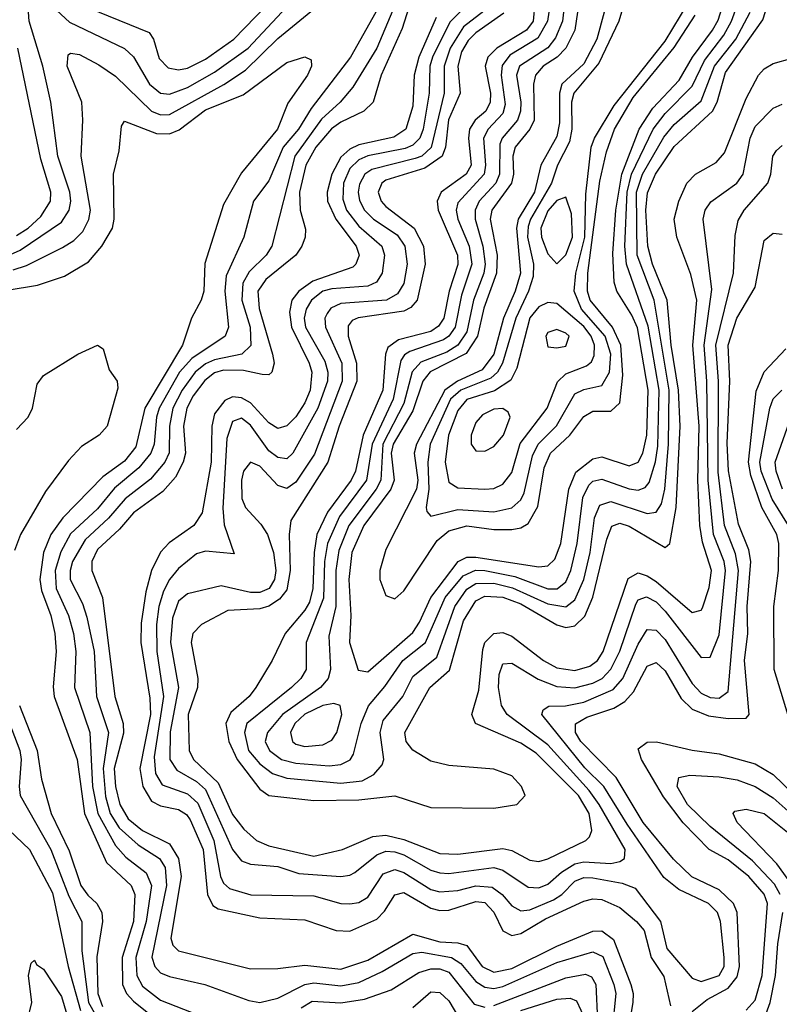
# Model space of a CAD drawing. Header units: inches. Extents: x 501365 to 657855, y 482276 to 547543.
# Tile 660 of 957: x 592017 to 593704, y 524286 to 526473. Entities that reach past the tile are written whole.
import ezdxf

# ---------------------------------------------------------------- set-up
doc = ezdxf.new("R2010")
doc.units = ezdxf.units.IN
doc.header["$MEASUREMENT"] = 0
doc.layers.add('A5592', color=7, linetype='Continuous')

msp = doc.modelspace()

# ---------------------------------------------------------------- linework, layer by layer
at = {"layer": 'A5592', "color": 5}
for points, elevation in [([(592896.8, 526550), (592866, 526454), (592819.8, 526350), (592802.1, 526290), (592781.6, 526270), (592730, 526245.7), (592709.4, 526230.6), (592675, 526190), (592652.8, 526150), (592638.7, 526090), (592640.1, 526050), (592652, 526008), (592651.3, 525990), (592643.9, 525970), (592630.1, 525950), (592563.7, 525896.3), (592546.2, 525870), (592548.6, 525831.4), (592578.7, 525730), (592582.1, 525710), (592577.2, 525690), (592570, 525684.5), (592555.2, 525684.8), (592513.8, 525693.8), (592470, 525695), (592450, 525688.6), (592428.1, 525671.9), (592402.4, 525637.6), (592388.2, 525610), (592381, 525570), (592385.1, 525510), (592380.2, 525490), (592362.9, 525457.1), (592334.7, 525425.3), (592270, 525377.5), (592238.8, 525341.2), (592190, 525296.2), (592177.1, 525270), (592177.2, 525250), (592200.7, 525190), (592228.6, 524970), (592247.2, 524910), (592248, 524888), (592226.8, 524810), (592229.8, 524770), (592239.3, 524730), (592257.7, 524697.7), (592290, 524671.9), (592350, 524642.3), (592370.1, 524610.1), (592375.6, 524570), (592352.9, 524432.9), (592357.5, 524417.5), (592370, 524404.5), (592530, 524365.1), (592590, 524365.4), (592650, 524373.2), (592730, 524363.7), (592790, 524383.8), (592890, 524441.7), (592950, 524424.5), (592990, 524422.5), (593010, 524416.4), (593044.3, 524370), (593070, 524357.5), (593110, 524365.2), (593210, 524415.4), (593290, 524448.4), (593310, 524448.9), (593335.9, 524430), (593374, 524330), (593379.5, 524310), (593378.7, 524290), (593368.4, 524230)], 2380), ([(592002.5, 525917.5), (592032.4, 525927.6), (592112.6, 525967.4), (592137.1, 525982.9), (592157.1, 526002.9), (592170.8, 526029.2), (592174.5, 526050), (592153.5, 526170), (592157.5, 526250), (592154.8, 526290), (592122.8, 526370), (592124.5, 526395.5), (592130, 526399.1), (592150, 526395.9), (592193.2, 526373.2), (592230, 526347.9), (592309.9, 526269.9), (592330, 526262.1), (592350, 526262.7), (592470.6, 526329.4), (592518.9, 526361.1), (592590, 526431.5), (592720.8, 526539.2)], 2340), ([(592170, 526499.4), (592304.6, 526444.6), (592314.4, 526430), (592327.2, 526387.2), (592346.6, 526366.6), (592370, 526361.9), (592390, 526365.8), (592430, 526386), (592492.5, 526430), (592588.9, 526530)], 2380), ([(593224.2, 526490), (593222.4, 526470), (593206.9, 526433.1), (593190, 526411.1), (593126.9, 526370), (593120.5, 526350), (593130, 526290), (593129, 526270), (593122.3, 526250), (593088.5, 526210), (593083, 526197), (593082.4, 526130), (593074.5, 526110), (593037.5, 526070), (593028.4, 526050), (593028.5, 526030), (593045.4, 525970), (593050.4, 525930), (593047.6, 525910), (593024.5, 525850), (593010, 525779.9), (592989.6, 525750), (592965.3, 525734.7), (592907.5, 525712.5), (592888.8, 525691.2), (592870, 525620.4), (592823.2, 525530), (592818.8, 525450), (592808.8, 525430), (592747.9, 525350), (592725.7, 525294.3), (592719.3, 525250), (592718.8, 525170), (592703.8, 525103.8), (592707.2, 525030), (592702.1, 525010), (592685.1, 524990), (592600.9, 524930), (592567.1, 524890), (592562.4, 524870), (592571.6, 524850), (592598.1, 524830), (592630, 524821.4), (592704.1, 524815.9), (592730, 524818.5), (592750.7, 524829.3), (592758.3, 524841.7), (592775, 524910), (592791.3, 524948.7), (592827.9, 524992.1), (592867.5, 525050), (592918.4, 525090), (592962.1, 525190), (593001.9, 525238.1), (593029.4, 525250.6), (593050, 525249.6), (593116.5, 525236.5), (593190, 525208.8), (593210.7, 525209.3), (593230, 525224.5), (593241, 525250), (593254.8, 525310), (593267.8, 525412.2), (593281.1, 525438.9), (593290, 525447.9), (593310, 525452.4), (593370, 525430.8), (593390, 525428.5), (593405.9, 525434.1), (593414.9, 525445.1), (593428.8, 525491.1), (593433.9, 525526.1), (593436.6, 525650), (593412.2, 525792.2), (593364.1, 525930), (593360.5, 525970), (593365.7, 526090), (593375.6, 526130), (593423.3, 526230), (593450, 526265.3), (593510, 526325.4), (593537.4, 526382.6), (593580.7, 526439.3), (593597.3, 526470), (593619, 526530)], 2560), ([(593255.8, 526490), (593249.6, 526450.4), (593229.5, 526410), (593210.3, 526390), (593179.6, 526370), (593162.2, 526350), (593158.3, 526330), (593159.1, 526250), (593149.6, 526230), (593117, 526190), (593112, 526170), (593113.3, 526130), (593109.2, 526110), (593065.7, 526050), (593062, 526030), (593077.1, 525950), (593075.9, 525910), (593047.6, 525832.4), (593033.4, 525770), (593008.2, 525731.8), (592928.9, 525691.1), (592911.9, 525670), (592890, 525604.3), (592846.4, 525530), (592842.3, 525510), (592848.8, 525450), (592841.3, 525430), (592781.1, 525350), (592754.8, 525290), (592747.8, 525230), (592752.2, 525150), (592749.3, 525090), (592768.5, 525028.5), (592790, 525024.8), (592890, 525111.9), (592905.2, 525134.8), (592930, 525190), (592990.6, 525269.4), (593010, 525279.4), (593030, 525279.5), (593170, 525257.5), (593190, 525260.2), (593205, 525275), (593218.9, 525310), (593236.7, 525430), (593251.6, 525468.4), (593290, 525497.8), (593310, 525502.2), (593370, 525482.3), (593390, 525490.4), (593401, 525510), (593409.4, 525550.6), (593412.5, 525650), (593388.8, 525788.8), (593376.6, 525816.6), (593342.8, 525870), (593337.2, 525890), (593333.9, 525953.9), (593340.7, 526050), (593353.8, 526130), (593392.5, 526230), (593423, 526277), (593481.2, 526338.9), (593511, 526390), (593555.5, 526450), (593567.7, 526472.3), (593591.7, 526548.3)], 2580), ([(592851.3, 526508.8), (592809.8, 526410), (592756.7, 526323.3), (592728.6, 526290), (592687.4, 526252.6), (592628.1, 526170), (592577, 525970), (592564.1, 525950), (592526.6, 525913.4), (592512.3, 525887.7), (592510.4, 525850), (592529.2, 525790), (592530.7, 525749.3), (592510.1, 525730), (592450, 525717.5), (592430, 525708.5), (592406.9, 525690), (592378.1, 525650), (592357.3, 525610), (592349.7, 525570), (592348.7, 525511.3), (592339.5, 525490), (592307.3, 525452.7), (592251.4, 525408.6), (592214.2, 525365.8), (592162.4, 525317.6), (592134.8, 525270), (592129, 525250), (592129.3, 525230), (592156.4, 525176.4), (592166, 525146), (592182.4, 525070), (592187.9, 524970), (592214.3, 524890), (592202.5, 524810), (592207.5, 524747.5), (592218.1, 524710), (592238.2, 524678.2), (592280.5, 524640.5), (592327.5, 524610), (592339.9, 524590), (592343.5, 524550), (592310.5, 524390.5), (592317, 524370), (592330, 524356), (592350, 524347.5), (592427.9, 524330), (592525.6, 524294.4), (592550, 524290.1), (592590, 524299.5), (592650, 524330), (592670, 524333.7), (592730, 524326.9), (592770, 524334.1), (592821.6, 524358.5), (592890, 524398.9), (592910, 524401.6), (592975.8, 524390), (592996.5, 524376.5), (593030, 524336.3), (593050, 524323.9), (593070, 524321.2), (593090, 524325.8), (593210, 524378.5), (593290, 524402.8), (593312.2, 524392.2), (593336.5, 524330), (593340.4, 524310), (593332.7, 524230)], 2360), ([(593014.1, 526510), (592972.2, 526467.8), (592933.8, 526390), (592927.8, 526370), (592926.4, 526310), (592912.9, 526230), (592905.3, 526210), (592890, 526194.9), (592873, 526187), (592790, 526170.6), (592770, 526162), (592750, 526142.8), (592735.9, 526110), (592734.5, 526074.5), (592742.8, 526050), (592770, 526014.5), (592821, 525970), (592827.3, 525950), (592821.7, 525910), (592809.6, 525890.4), (592790, 525881.1), (592710, 525875.4), (592690, 525870), (592664.8, 525850), (592653.1, 525830), (592649, 525810), (592652, 525790), (592694.9, 525714.9), (592701.2, 525690), (592700.6, 525670), (592679.4, 525610), (592623.9, 525510), (592610, 525497.5), (592590, 525500.6), (592570, 525515.7), (592530, 525572.7), (592510, 525588.2), (592490, 525581), (592477, 525543), (592467.9, 525387.9), (592471.2, 525351.2), (592493.1, 525286.9), (592430, 525292.9), (592410, 525286.9), (592370, 525253.8), (592350, 525229.6), (592336.4, 525203.6), (592326, 525170), (592320.7, 525130), (592321.9, 525070), (592336.2, 524970), (592315.4, 524835.4), (592318.7, 524798.7), (592333.5, 524773.5), (592390, 524753.6), (592412.7, 524732.7), (592448.3, 524650), (592463.4, 524570), (592470, 524555.2), (592483.1, 524543.1), (592530.5, 524529.5), (592670, 524526.8), (592730, 524510.1), (592750, 524508.9), (592770, 524512.4), (592790, 524524.2), (592824.4, 524575.6), (592850, 524585.8), (592870, 524578.9), (592930, 524540.9), (592950, 524535.7), (592990, 524538.7), (593030, 524549.2), (593066.4, 524546.4), (593088.4, 524530), (593110, 524504.4), (593130, 524493.4), (593150, 524495.7), (593202.3, 524517.7), (593220.9, 524530), (593250, 524559.6), (593270, 524567.3), (593290, 524566.7), (593354.9, 524554.9), (593383.6, 524543.6), (593440.1, 524470), (593453.9, 524410), (593510, 524343.8), (593530, 524336.5), (593570, 524349.6), (593581.2, 524370), (593581.3, 524390), (593573, 524470), (593566.5, 524490), (593546.7, 524510), (593480.7, 524540.7), (593447.5, 524567.5), (593365.8, 524685.8), (593314.2, 524770), (593271.6, 524811.6), (593176.4, 524930), (593179.7, 524940.2), (593191.7, 524948.3), (593229, 524949), (593270, 524957.2), (593334.9, 524985.1), (593356.2, 525010), (593390, 525086.2), (593410, 525118.6), (593430, 525117), (593450, 525096.3), (593510, 524998.3), (593530, 524977.5), (593550, 524967.6), (593570, 524965.9), (593590, 524980.8), (593612.9, 525250), (593606.6, 525286.6), (593582.3, 525350), (593567.8, 525467.8), (593568.4, 525670), (593562.6, 525750), (593601.9, 525910), (593606, 525994), (593612.7, 526027.3), (593625.4, 526050), (593678.3, 526110), (593685, 526130), (593689.2, 526170), (593697.1, 526182.9), (593710, 526194)], 2440), ([(593161.1, 526510), (593157.5, 526470), (593142.5, 526450), (593076.9, 526410), (593056.6, 526390), (593051, 526370), (593062.4, 526310), (593062, 526290), (593052, 526270), (593028.5, 526250), (593016, 526230), (593013.8, 526210), (593019.4, 526150), (593008.4, 526130), (592952.8, 526090), (592944.1, 526070), (592946, 526050), (592989.4, 525950), (592989.8, 525929.8), (592970.5, 525870), (592958.9, 525810), (592947.4, 525792.6), (592930, 525780.7), (592858.2, 525761.8), (592834.9, 525745.1), (592829.2, 525730), (592823.8, 525650), (592779.9, 525550), (592762.5, 525470), (592752.8, 525450), (592700.8, 525379.2), (592677, 525330), (592670.7, 525290), (592668.4, 525210), (592660.3, 525179.7), (592650, 525161.2), (592606.6, 525110), (592578, 525050), (592541.8, 524990), (592526.9, 524970), (592485.7, 524934.3), (592474.6, 524910), (592481.3, 524870), (592499.8, 524830), (592550, 524764), (592570, 524750.1), (592670, 524739), (592770, 524740.1), (592850, 524749), (592930, 524723.3), (593070, 524721.9), (593120.9, 524730), (593139.3, 524750), (593131.4, 524770), (593110, 524793.2), (593070, 524808.5), (592970, 524816.3), (592930, 524826.1), (592890, 524850.4), (592874.9, 524870), (592872.1, 524890), (592927.6, 524990), (592971.4, 525028.6), (593002.4, 525137.6), (593030, 525182.1), (593050, 525192.7), (593090, 525190.8), (593130, 525175.4), (593210, 525129), (593230, 525123.2), (593250, 525127), (593271.6, 525148.4), (593289.7, 525190.3), (593320.4, 525319.6), (593331.5, 525348.5), (593350, 525354.5), (593370, 525347.9), (593450, 525300.6), (593460.5, 525310), (593474.6, 525390), (593483.9, 525570), (593479.8, 525650), (593463.9, 525750), (593455, 525850), (593422.1, 525930), (593411.8, 525970), (593407.6, 526050), (593411, 526089), (593428.5, 526130), (593470, 526191.6), (593555.5, 526270), (593565.7, 526290), (593584, 526356), (593667.3, 526472.7), (593679, 526510)], 2520), ([(593353.6, 526490), (593347.2, 526470), (593303.3, 526376.7), (593247.8, 526310), (593242.5, 526290), (593242.8, 526230), (593237.7, 526202.3), (593211.5, 526150), (593197.7, 526110), (593151.1, 526030), (593146.1, 526013.9), (593144.9, 525990), (593158.2, 525930), (593157, 525903), (593146.9, 525870), (593118.5, 525810), (593089, 525710), (593077.7, 525690), (593063, 525677), (592996.6, 525650), (592973.4, 525630), (592928.9, 525530), (592923.5, 525490), (592925.9, 525430), (592919.7, 525390), (592920.9, 525380.9), (592930, 525370.1), (592990, 525385.1), (593070, 525380), (593110, 525388.9), (593130, 525406.8), (593137.6, 525422.4), (593155.5, 525504.5), (593168.1, 525530), (593208.8, 525571.2), (593250, 525641.8), (593270, 525651.8), (593310, 525660.4), (593326.9, 525690), (593329.6, 525730), (593316.9, 525770), (593264.6, 525830), (593248.5, 525870), (593251.7, 525910), (593271.6, 525990), (593273.9, 526086.1), (593285.7, 526190), (593293.1, 526210), (593337, 526283), (593450, 526425.6), (593501.5, 526510)], 2640), ([(591990, 525949), (592018.4, 525961.6), (592110, 526023.5), (592127.2, 526050), (592131, 526070), (592128.7, 526090), (592101.9, 526170), (592086.6, 526290), (592068.7, 526370), (592038.3, 526470), (592036.7, 526490)], 2360), ([(592090, 526502.9), (592127.6, 526467.6), (592250, 526409), (592270, 526390.6), (592305.6, 526330), (592330, 526310.4), (592350, 526307.7), (592390, 526322.5), (592450, 526357.1), (592524.1, 526410), (592610, 526501.8)], 2360), ([(592807.6, 526490), (592751.3, 526390), (592664, 526276), (592636.1, 526230), (592602.3, 526190), (592570, 526115.3), (592536.6, 526070), (592514.6, 525990), (592475.5, 525904.5), (592472.6, 525870), (592481, 525790), (592473.2, 525770), (592399.5, 525720.5), (592372.3, 525690), (592326.5, 525610), (592320.7, 525590), (592315.6, 525530), (592308, 525510), (592282, 525478), (592227.6, 525432.4), (592190, 525386.4), (592130, 525330.8), (592108.8, 525291.1), (592095.9, 525250), (592098.3, 525210), (592125.9, 525150), (592136.7, 525110), (592141.8, 525070), (592139.2, 524990), (592173.3, 524890), (592179, 524770), (592190.4, 524710), (592230, 524638.8), (592252.9, 524612.9), (592298.2, 524578.2), (592309.8, 524550), (592298.3, 524470), (592274.8, 524390), (592277.4, 524350), (592290, 524326.1), (592330, 524295.3), (592445.4, 524250)], 2340), ([(593047.7, 526492.3), (593002.5, 526457.5), (592972.7, 526410), (592959.9, 526370), (592959.8, 526310), (592930.9, 526189.1), (592910, 526170.3), (592895.4, 526164.6), (592799.1, 526140.9), (592783.3, 526130), (592771.7, 526108.3), (592768.7, 526090), (592771.8, 526071.8), (592782.6, 526050), (592802.7, 526030), (592855.4, 525995.4), (592872, 525970), (592877.3, 525930), (592870, 525887.1), (592855.7, 525864.3), (592831.7, 525850), (592730, 525842.7), (592707.7, 525832.3), (592699.7, 525820.3), (592694.9, 525810), (592696.1, 525790), (592732.1, 525710), (592733.4, 525670), (592671.6, 525508.4), (592630, 525445.9), (592610, 525431.6), (592590, 525438.3), (592550, 525481.2), (592530, 525490.4), (592514.3, 525470), (592509.8, 525450.2), (592510.7, 525410), (592518.8, 525390), (592552.8, 525352.8), (592567.1, 525330), (592580.6, 525290), (592585.8, 525250), (592582.9, 525230), (592570.8, 525210), (592550, 525200.8), (592530, 525200.7), (592464.4, 525215.6), (592390, 525197.9), (592370, 525181.4), (592356.3, 525143.7), (592352.1, 525090), (592370, 524990), (592351.4, 524891.4), (592350.3, 524830), (592365.9, 524805.9), (592410, 524781.3), (592430, 524763.4), (592490, 524630.1), (592510, 524604.9), (592530, 524597.4), (592590, 524592.3), (592636.8, 524576.8), (592730, 524570.1), (592750, 524572.5), (592761, 524579), (592810, 524617.8), (592830, 524625.8), (592850, 524624.9), (592870, 524618.1), (592930, 524583.6), (592950, 524578), (592970, 524576.8), (593070, 524589.8), (593090, 524583.7), (593146.3, 524546.2), (593170, 524544.8), (593190, 524552.7), (593220.2, 524579.8), (593250, 524598), (593270, 524602.5), (593330, 524599.1), (593350, 524603.4), (593359.7, 524610), (593361.5, 524630), (593303.9, 524730), (593281.2, 524761.2), (593190, 524862.4), (593099.2, 524930), (593086.9, 524950), (593080.2, 524990), (593081.5, 525018.5), (593090, 525042), (593110, 525043.8), (593168.1, 525008.1), (593210, 524991.9), (593250, 524988.9), (593290, 524999.1), (593310.2, 525009.8), (593330, 525030.7), (593349.6, 525070.4), (593385.1, 525174.9), (593390, 525184.3), (593408.8, 525191.2), (593430, 525179.9), (593450, 525159.2), (593530, 525056.6), (593550, 525056.8), (593570, 525106.4), (593584.1, 525250), (593581.1, 525270), (593557.4, 525330), (593545.7, 525450), (593543.1, 525670), (593536.8, 525750), (593554.2, 525874.2), (593534.7, 526030), (593539.2, 526050), (593551.5, 526068.5), (593609.5, 526110), (593623.1, 526130), (593639.3, 526210), (593650, 526236), (593690, 526277.1), (593710, 526285.8)], 2460), ([(593092, 526488), (593030, 526444.4), (593013.2, 526426.8), (592998.4, 526401.6), (592990, 526370), (592995.5, 526310), (592969, 526251), (592962.3, 526190), (592955.1, 526170), (592916.6, 526143.4), (592830, 526116.5), (592821.3, 526110), (592813.4, 526090), (592819.8, 526070), (592830, 526058.2), (592893.2, 526010), (592914.1, 525970), (592917.5, 525930), (592899.4, 525850), (592885.8, 525834.2), (592870, 525825.5), (592768.8, 525811.2), (592755.2, 525804.8), (592746.6, 525793.4), (592746.6, 525770), (592765, 525710), (592766, 525670), (592726.5, 525570), (592701.4, 525490), (592619.3, 525360.7), (592615.4, 525330), (592617.9, 525250), (592610, 525206.5), (592593.9, 525186.1), (592570, 525170.3), (592550, 525164.2), (592479.5, 525160.5), (592420.5, 525130), (592401.5, 525110), (592397.9, 525090), (592412.9, 525010), (592412, 524990), (592391.2, 524930), (592393.1, 524850), (592403.1, 524830), (592457.7, 524777.7), (592490, 524707.6), (592514.8, 524674.8), (592542.7, 524650), (592570, 524638), (592670, 524615.4), (592733.8, 524630), (592801.4, 524658.6), (592830, 524662), (592870, 524651.9), (592950, 524620.8), (592990, 524619.4), (593090, 524632.3), (593110, 524627.5), (593150, 524606), (593170, 524603.4), (593190, 524609.2), (593273.9, 524650), (593282.2, 524657.8), (593287.7, 524672.3), (593281.9, 524710), (593258.2, 524750), (593164, 524844), (593130, 524865.8), (593029.2, 524910), (593020.9, 524930), (593036.3, 524983.7), (593045.8, 525074.2), (593050.2, 525090), (593069.6, 525110), (593090, 525111.8), (593110, 525103.5), (593180.3, 525050), (593210, 525033.7), (593250, 525027.6), (593282.8, 525037.2), (593299.7, 525050), (593312.9, 525070), (593368.4, 525231.6), (593390, 525244.4), (593410, 525238), (593430, 525224.9), (593510, 525156.5), (593530, 525161.5), (593533.2, 525166.8), (593548.1, 525211.9), (593553, 525250), (593532.9, 525312.9), (593527.4, 525350), (593522.8, 525450), (593525.8, 525570), (593511.5, 525750), (593520.3, 525850), (593506.9, 525906.9), (593475.9, 525990), (593470.2, 526030), (593480.5, 526070), (593498.1, 526110), (593517.4, 526130), (593563.8, 526156.2), (593582.2, 526177.8), (593630, 526298.4), (593657.6, 526350), (593670, 526364.5), (593690, 526375.9), (593732.4, 526387.6)], 2480), ([(593192.2, 526490), (593189.4, 526470), (593167.5, 526432.4), (593105.6, 526394.4), (593088.2, 526371.8), (593085.9, 526350), (593095.4, 526284.6), (593090, 526264.6), (593057, 526230), (593047.1, 526210), (593051.7, 526150), (593048.2, 526130), (592990, 526066.3), (592986, 526050), (592989.6, 526030.4), (593015.4, 525970), (593021.1, 525930), (592998.4, 525861.6), (592983.7, 525790), (592970, 525770.4), (592957.9, 525762.1), (592883.7, 525736.3), (592871.5, 525728.5), (592863.5, 525716.5), (592846.1, 525630), (592799.5, 525530), (592787.3, 525450), (592727.6, 525370), (592700.5, 525310), (592694.3, 525270), (592691.8, 525188.2), (592653, 525090), (592653.2, 525030), (592641.2, 525010), (592621, 524990), (592521.8, 524910), (592516.4, 524890), (592525.4, 524850), (592550, 524820.4), (592578.5, 524798.5), (592610, 524788.1), (592730, 524777.5), (592777.4, 524782.6), (592803.2, 524796.8), (592821.9, 524818.1), (592825.7, 524830), (592817.4, 524890), (592823.9, 524916.1), (592867.8, 524970), (592890, 525014.3), (592943.2, 525056.8), (592983.5, 525170), (593010, 525207.9), (593030, 525220.6), (593070, 525221.2), (593111.4, 525211.4), (593190, 525175.6), (593230, 525169.3), (593250, 525184.6), (593270, 525230), (593283.5, 525290), (593293.4, 525366.6), (593305.5, 525394.5), (593330, 525402.9), (593410, 525376.4), (593430, 525379.6), (593442.1, 525397.9), (593449.8, 525430.2), (593458, 525530), (593459, 525650), (593426.2, 525850), (593387.9, 525950), (593386.9, 526090), (593399.9, 526130), (593447.3, 526212.7), (593470, 526240.6), (593530, 526293.2), (593560.1, 526370), (593606.9, 526430), (593638.9, 526490)], 2540), ([(593314.5, 526490), (593298.2, 526430), (593270, 526375), (593220.8, 526330), (593215.5, 526310), (593215.8, 526244.2), (593210, 526214.2), (593174.2, 526150), (593159.9, 526090), (593124, 526030), (593120.1, 526010), (593128.9, 525910), (593117.4, 525870), (593091.7, 525810), (593070, 525730), (593044.2, 525695.7), (592989.4, 525670), (592960.9, 525650), (592898.5, 525530), (592893.1, 525510), (592900.8, 525450), (592898.1, 525430), (592830, 525296.1), (592816.8, 525250), (592816.8, 525230), (592830, 525193.8), (592850, 525186.6), (592870, 525204.5), (592944, 525316), (592970, 525338), (593010, 525348.7), (593070, 525340.9), (593110, 525340.7), (593130, 525344.7), (593146.1, 525353.9), (593167.9, 525392.2), (593182, 525478), (593195.9, 525510), (593238.8, 525550), (593270, 525592.1), (593290, 525603.5), (593330, 525604), (593350, 525622.4), (593356.5, 525683.5), (593351.6, 525750), (593333.6, 525790), (593283.6, 525850), (593277.8, 525870), (593278.4, 525910), (593305.3, 526114.7), (593320.3, 526179.7), (593337.9, 526230), (593379.4, 526300.6), (593470, 526411.7), (593516.8, 526483.2)], 2620), ([(592942, 526478), (592903.1, 526390), (592892.9, 526350), (592890, 526281.2), (592874.6, 526230), (592848, 526212), (592770, 526195.4), (592750, 526185.9), (592730, 526167.6), (592709.9, 526130), (592699.5, 526090), (592700.5, 526070), (592719.4, 526030), (592764.2, 525970), (592770.6, 525950), (592763.5, 525930), (592756.5, 525923.5), (592667.8, 525892.2), (592637, 525870), (592621.7, 525850), (592616.1, 525823.9), (592620.7, 525790), (592659.9, 525710), (592665.5, 525690), (592661.8, 525650), (592650, 525622.3), (592630, 525591.2), (592610, 525571.2), (592590, 525565.3), (592570, 525577.6), (592530, 525622), (592510, 525633), (592490, 525635.2), (592472.3, 525627.7), (592450, 525597.9), (592443.7, 525570), (592442.6, 525490), (592422, 525378), (592403.7, 525350), (592348.9, 525311.1), (592329.8, 525290.2), (592310.2, 525249.8), (592297.6, 525202.4), (592287.2, 525132.8), (592286.4, 525090), (592305.9, 524965.9), (592307.4, 524930), (592283.6, 524810), (592290.8, 524770), (592310, 524737), (592330, 524726.9), (592370, 524718.6), (592387.4, 524707.4), (592395.8, 524695.8), (592424.7, 524630), (592434.4, 524530), (592445.8, 524505.8), (592458, 524498), (592550, 524478), (592650, 524473.5), (592719.6, 524450), (592750, 524448.8), (592810, 524474.8), (592827.4, 524492.6), (592850, 524529.3), (592870, 524534.6), (592930, 524499.8), (592950, 524494.5), (592970, 524495.1), (593030, 524514.5), (593050, 524512), (593070, 524490.4), (593090, 524449.1), (593110, 524438.6), (593130, 524443.1), (593184.5, 524475.5), (593270, 524515.4), (593290, 524520.2), (593310, 524518.6), (593350, 524501.1), (593387, 524470), (593403.5, 524450), (593419.1, 524390), (593447.6, 524347.6), (593462.4, 524282.4)], 2420), ([(592010, 525994.2), (592035.7, 526010), (592064.2, 526035.8), (592085.4, 526070), (592086.6, 526090), (592063.8, 526163.8), (592013, 526410)], 2380), ([(591930, 525862.8), (592056.5, 525883.5), (592116.8, 525903.2), (592170, 525935.3), (592199.5, 525970), (592223, 526010), (592227, 526030), (592225.6, 526130), (592238.3, 526181.7), (592243.4, 526236.6), (592250, 526248), (592320.7, 526220.7), (592350, 526219.6), (592371.2, 526228.8), (592430, 526272.9), (592513.3, 526306.7), (592610, 526378.6), (592650, 526391), (592664.1, 526384.1), (592665, 526370), (592656, 526350), (592612.4, 526287.6), (592589.4, 526230), (592510, 526132.9), (592470, 526062.9), (592428.5, 525931.5), (592426, 525870), (592420.4, 525850), (592398.6, 525810), (592378.9, 525750), (592295.2, 525610), (592275.3, 525524.7), (592250, 525492.7), (592202.1, 525457.9), (592113.3, 525366.7), (592086.6, 525330), (592070.2, 525289.8), (592062.2, 525230), (592065.3, 525205.3), (592086.3, 525150), (592094.9, 525110), (592098.3, 525070), (592091.5, 524991.5), (592094.1, 524970), (592145, 524830), (592161.4, 524710), (592210, 524601.3), (592264.9, 524550), (592272.9, 524530), (592270.2, 524470), (592244.6, 524390), (592245.4, 524330), (592254, 524310), (592270, 524292.7), (592330, 524245.1)], 2320), ([(593510, 524270.1), (593543.7, 524296.3), (593590, 524321.9), (593610, 524347.2), (593615.4, 524370), (593610.1, 524490), (593602.2, 524510), (593570, 524540.2), (593509.2, 524569.2), (593468.5, 524608.5), (593401.3, 524690), (593341.2, 524790), (593263.4, 524870), (593251.1, 524890), (593251.1, 524908.9), (593276.1, 524923.9), (593336.4, 524943.6), (593361.1, 524958.9), (593380.2, 524979.8), (593410, 525037.4), (593430, 525045.5), (593450, 525026.9), (593485.5, 524965.5), (593510, 524941.3), (593546.8, 524926.8), (593590, 524920.8), (593630, 524922), (593637.1, 524930), (593626.6, 525050), (593633.5, 525110), (593632.4, 525170), (593640.6, 525270), (593635.9, 525295.9), (593612.8, 525352.8), (593590.9, 525470.9), (593587.6, 525532.4), (593594.2, 525670), (593590, 525750), (593609.7, 525810.3), (593650, 525879), (593670, 525982.6), (593690, 525998.9), (593710, 525996.6)], 2420), ([(592010, 525563.2), (592035.9, 525590), (592045.3, 525610), (592056.1, 525663.9), (592070, 525682.8), (592146.4, 525730), (592190, 525750.2), (592202.5, 525742.5), (592215.5, 525695.5), (592233.5, 525670), (592235, 525655), (592211.4, 525570), (592193.9, 525550), (592154.5, 525525.5), (592125.6, 525494.4), (592074.7, 525425.3), (592018.8, 525330), (592005.9, 525294.1)], 2280), ([(593733.5, 524893.5), (593692.3, 525030), (593691.3, 525170), (593701.7, 525250), (593702.7, 525310), (593698, 525330), (593665, 525390), (593640.5, 525460.5), (593635.2, 525490), (593652.1, 525647.9), (593670, 525690.7), (593717.9, 525742.1)], 2380), ([(593724.1, 525350), (593688.1, 525408.1), (593663.4, 525470), (593660.7, 525490), (593682.4, 525610), (593690, 525630.9), (593709.6, 525650.4)], 2360), ([(593710.5, 525430), (593696.4, 525470), (593694.4, 525490), (593730, 525591.2)], 2340), ([(591963.7, 524990), (592017.3, 524850), (592020.8, 524830), (592015.7, 524770), (592018.4, 524750), (592086.2, 524630), (592126.5, 524526.5), (592154.9, 524470), (592155.3, 524404.7), (592170, 524289.7), (592203.9, 524230)], 2260), ([(592016.6, 524950), (592056.3, 524850), (592065.9, 524785.9), (592087.4, 524710), (592127, 524627), (592153.2, 524550), (592168.4, 524528.4), (592188.8, 524510), (592199.5, 524490), (592200.9, 524470), (592188.7, 524391.3), (592190.6, 524310), (592201.2, 524281.2)], 2280), ([(593630, 524273.1), (593650, 524294.9), (593665.4, 524350), (593677.6, 524510), (593670, 524530.8), (593636.3, 524570), (593590, 524606.8), (593547.8, 524630), (593490, 524689.1), (593446.6, 524746.6), (593397.9, 524830), (593390, 524853.4), (593410, 524868.6), (593430.7, 524869.3), (593510, 524850.3), (593570, 524842.3), (593650, 524820.3), (593690, 524796.3), (593779.9, 524710)], 2380), ([(591956.5, 524276.5), (591935.6, 524295.6), (591907.4, 524310), (591883.1, 524330), (591939.4, 524380.6), (591955.8, 524404.2), (591974.9, 524450), (591983.1, 524530), (591982.8, 524582.8), (591974.7, 524614.7), (591946.6, 524670), (591936, 524716), (591910, 524742.9), (591900.1, 524770), (591910, 524820.4), (591941.5, 524790), (591947.5, 524747.5), (591958.2, 524718.2), (591993.4, 524673.4), (592038.8, 524630), (592090, 524533.7), (592124.5, 524370), (592152.5, 524272.5)], 2240), ([(593705.4, 524530), (593692.8, 524552.8), (593644.5, 524604.5), (593550, 524680.9), (593500, 524730), (593477.1, 524770), (593480.6, 524790), (593504.7, 524795.3), (593570, 524791.5), (593610, 524784.5), (593650, 524769.5), (593690, 524745), (593810, 524638.3)], 2360), ([(593723.2, 524563.2), (593697.9, 524597.9), (593609.9, 524690), (593601, 524710), (593604.9, 524715.1), (593630, 524719.3), (593670, 524709.8), (593791.9, 524611.9)], 2340), ([(593674.6, 524265.4), (593683.6, 524290), (593695, 524350), (593700.1, 524420.1), (593711.3, 524490)], 2360), ([(592034.8, 524250), (592044.1, 524290), (592036.8, 524350), (592042.9, 524377.1), (592050, 524383.8), (592054.7, 524374.7), (592070, 524363.8), (592110, 524303.1), (592130, 524235.6)], 2220), ([(592642.1, 524277.9), (592666.8, 524293.2), (592730, 524289.2), (592782.4, 524297.6), (592842, 524318), (592903.2, 524356.8), (592930, 524365.1), (592950, 524364.6), (592970, 524357.1), (593026.3, 524286.3), (593050, 524279.3)], 2340), ([(593070, 524283.2), (593230, 524344.5), (593273.1, 524353.1), (593286.8, 524346.8), (593296.2, 524330), (593300.2, 524250)], 2340), ([(592890, 524278.6), (592930, 524313.5), (592950, 524312.4), (592970, 524293.3), (593000.9, 524240.9)], 2320), ([(593130, 524272.2), (593210, 524297.2), (593239.5, 524299.5), (593253.5, 524293.5), (593272.3, 524252.3)], 2320)]:
    msp.add_lwpolyline(points, dxfattribs=dict(at, elevation=elevation))
for points, elevation in [([(593230, 526079), (593210, 526071.3), (593190, 526048.9), (593173.9, 526010), (593175.6, 525990), (593190, 525953.1), (593210, 525930.7), (593230, 525951.2), (593244.5, 525990), (593242.4, 526042.4)], 2660), ([(593190, 525845.4), (593170, 525835.7), (593150, 525811.2), (593120.9, 525699), (593107.7, 525672.3), (593071.2, 525648.8), (593010, 525629.5), (592990, 525605.3), (592969.5, 525550), (592962.1, 525490), (592970, 525446.1), (592990, 525433), (593049.9, 525430.1), (593070, 525431.9), (593090, 525441.4), (593110, 525467.7), (593128, 525532), (593188.4, 525610), (593211.2, 525668.8), (593230, 525686.4), (593275.4, 525704.6), (593286.4, 525713.6), (593292.5, 525727.5), (593293.2, 525750), (593286.3, 525770), (593270, 525791.7), (593210, 525843.1)], 2660), ([(593210, 525785.2), (593190, 525778.2), (593185.7, 525770), (593190, 525746.7), (593210, 525744), (593230, 525747.9), (593237.4, 525770), (593230, 525776.7)], 2680), ([(593090, 525609.9), (593070, 525608.2), (593044.5, 525595.5), (593030, 525578.4), (593019.5, 525550), (593019.6, 525530), (593030, 525515.3), (593050, 525515), (593070, 525524.9), (593091.1, 525550), (593106, 525590), (593101.6, 525601.6)], 2680), ([(592714.5, 524954.5), (592690, 524949.9), (592650, 524930.3), (592628.1, 524910), (592618.7, 524890), (592622.8, 524870), (592630, 524864.2), (592650, 524859), (592690, 524862.5), (592710, 524872.9), (592721, 524890), (592732.4, 524930), (592728.6, 524950)], 2580)]:
    msp.add_lwpolyline(points, close=True, dxfattribs=dict(at, elevation=elevation))

doc.saveas('drawing.dxf')
